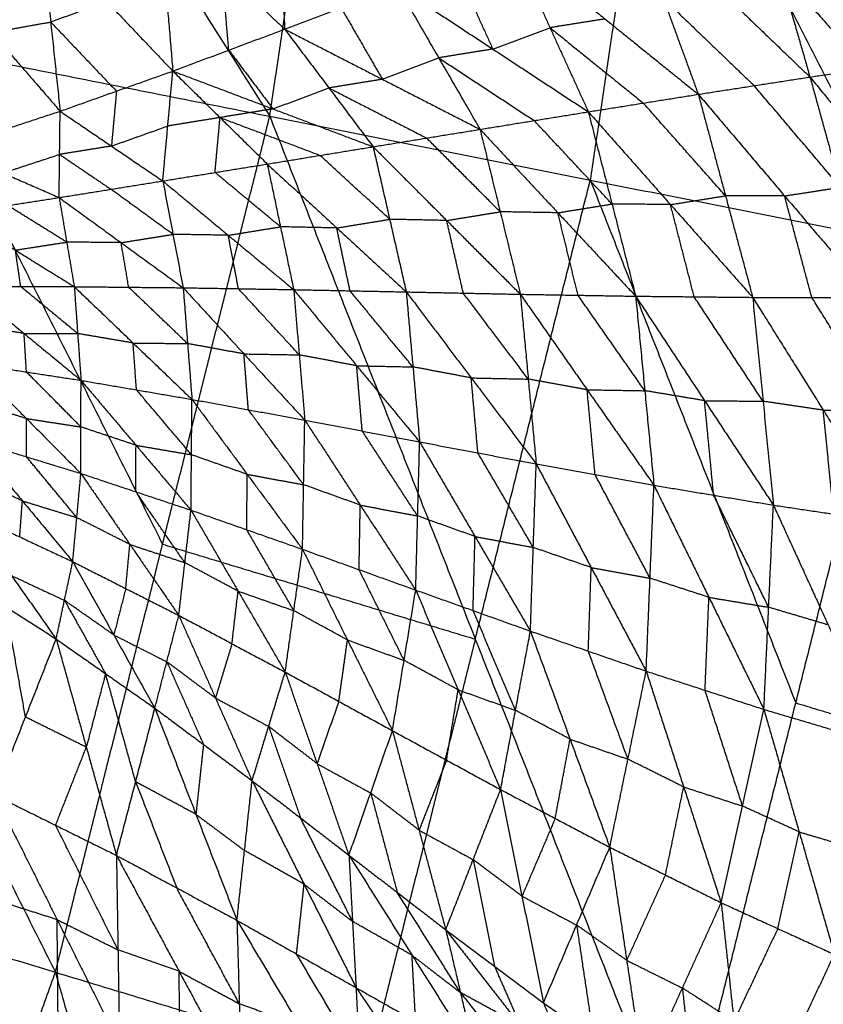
# Model space of a CAD drawing. Header units: millimetres. Extents: x -106 to 110, y -96 to 120.
# Tile 697 of 1020: x 79 to 86, y -12 to -3. Entities that reach past the tile are written whole.
import ezdxf

# ---------------------------------------------------------------- set-up
doc = ezdxf.new("R2010")
doc.units = ezdxf.units.MM
doc.header["$MEASUREMENT"] = 0
doc.layers.add('Default', color=7, linetype='Continuous', true_color=0x000000)

msp = doc.modelspace()

# ---------------------------------------------------------------- linework, layer by layer
at = {"layer": 'Default'}
for points in [[(75.8685, 4.6621, 4.6759), (78.5518, 0.4103, 5.1322), (81.235, -3.8414, 5.5886)], [(81.235, -3.8414, 5.5886), (81.818, 0.0886, 5.5886), (82.4009, 4.0187, 5.5886)], [(82.4009, 4.0187, 5.5886), (84.7047, -0.4856, 6.2709), (87.0085, -4.9899, 6.9532)], [(84.7047, -0.4856, 6.2709), (84.4132, -2.4506, 6.2709), (84.1218, -4.4157, 6.2709)], [(85.5447, -1.5642, 3.4905), (85.8227, -2.526, 2.8775), (86.1007, -3.4879, 2.2645)], [(85.5447, -1.5642, 3.4905), (86.3324, -2.4511, 2.967), (87.1201, -3.338, 2.4436)], [(81.3035, -1.7955, 1.3537), (81.3365, -2.4263, 1.9302), (81.3696, -3.0572, 2.5067)], [(84.4626, -1.9148, 3.2129), (84.7787, -2.7792, 2.6607), (85.0948, -3.6436, 2.1085)], [(84.4626, -1.9148, 3.2129), (85.2817, -2.7013, 2.7387), (86.1007, -3.4879, 2.2645)], [(80.2408, -1.9935, 1.0164), (80.3013, -2.714, 1.6598), (80.3618, -3.4345, 2.3032)], [(80.2408, -1.9935, 1.0164), (80.8052, -2.5253, 1.7615), (81.3696, -3.0572, 2.5067)], [(79.177, -2.1892, 0.7045), (79.2619, -2.9926, 1.4075), (79.3467, -3.796, 2.1105)], [(79.177, -2.1892, 0.7045), (79.7694, -2.8118, 1.5039), (80.3618, -3.4345, 2.3032)], [(83.4139, -2.2861, 2.9592), (83.7592, -3.0437, 2.4661), (84.1044, -3.8013, 1.973)], [(83.4139, -2.2861, 2.9592), (84.2544, -2.9648, 2.5338), (85.0948, -3.6436, 2.1085)], [(78.1191, -2.3786, 0.419), (78.7329, -3.0873, 1.2647), (79.3467, -3.796, 2.1105)], [(82.8991, -2.4785, 2.8418), (83.0717, -2.8573, 2.5953), (83.2443, -3.2361, 2.3488)], [(74.7971, -2.5609, 4.6759), (77.0507, -7.0552, 5.1322), (79.3042, -11.5495, 5.5886)], [(74.7971, -2.5609, 4.6759), (78.016, -3.2012, 5.1322), (81.235, -3.8414, 5.5886)], [(80.8657, -3.2458, 2.4049), (80.8355, -2.8856, 2.0832), (80.8052, -2.5253, 1.7615)], [(85.8227, -2.526, 2.8775), (86.2166, -2.9695, 2.6158), (86.6104, -3.413, 2.3541)], [(81.3696, -3.0572, 2.5067), (81.877, -2.864, 2.6156), (82.3843, -2.6708, 2.7245)], [(82.3843, -2.6708, 2.7245), (82.7567, -3.315, 2.2894), (83.1292, -3.9592, 1.8543)], [(82.3843, -2.6708, 2.7245), (83.2443, -3.2361, 2.3488), (84.1044, -3.8013, 1.973)], [(79.7694, -2.8118, 1.5039), (79.5156, -2.9022, 1.4557), (79.2619, -2.9926, 1.4075)], [(84.7787, -2.7792, 2.6607), (85.1882, -3.1724, 2.4236), (85.5978, -3.5657, 2.1865)], [(81.877, -2.864, 2.6156), (82.0632, -3.1861, 2.398), (82.2494, -3.5082, 2.1805)], [(78.7329, -3.0873, 1.2647), (78.9974, -3.04, 1.3361), (79.2619, -2.9926, 1.4075)], [(79.2619, -2.9926, 1.4075), (79.558, -3.3039, 1.8072), (79.8542, -3.6152, 2.2068)], [(84.2544, -2.9648, 2.5338), (84.0068, -3.0043, 2.5), (83.7592, -3.0437, 2.4661)], [(80.3618, -3.4345, 2.3032), (80.8657, -3.2458, 2.4049), (81.3696, -3.0572, 2.5067)], [(81.3696, -3.0572, 2.5067), (81.7678, -3.5864, 2.1279), (82.1659, -4.1157, 1.7491)], [(81.3696, -3.0572, 2.5067), (82.2494, -3.5082, 2.1805), (83.1292, -3.9592, 1.8543)], [(83.2443, -3.2361, 2.3488), (83.5018, -3.1399, 2.4074), (83.7592, -3.0437, 2.4661)], [(83.7592, -3.0437, 2.4661), (84.1794, -3.3831, 2.2534), (84.5996, -3.7224, 2.0408)], [(78.016, -3.2012, 5.1322), (79.1428, -5.4483, 5.3604), (80.2696, -7.6955, 5.5886)], [(80.8657, -3.2458, 2.4049), (81.0648, -3.5105, 2.2155), (81.2638, -3.7751, 2.0261)], [(83.2443, -3.2361, 2.3488), (83.0005, -3.2755, 2.3191), (82.7567, -3.315, 2.2894)], [(82.2494, -3.5082, 2.1805), (82.5031, -3.4116, 2.2349), (82.7567, -3.315, 2.2894)], [(82.7567, -3.315, 2.2894), (83.1868, -3.5976, 2.1015), (83.6168, -3.8802, 1.9136)], [(86.1007, -3.4879, 2.2645), (86.6104, -3.413, 2.3541), (87.1201, -3.338, 2.4436)], [(79.3467, -3.796, 2.1105), (79.8542, -3.6152, 2.2068), (80.3618, -3.4345, 2.3032)], [(80.2714, -4.4239, 1.5668), (80.3166, -3.9292, 1.935), (80.3618, -3.4345, 2.3032)], [(80.3618, -3.4345, 2.3032), (80.787, -3.8529, 1.9786), (81.2123, -4.2714, 1.654)], [(80.3618, -3.4345, 2.3032), (81.2638, -3.7751, 2.0261), (82.1659, -4.1157, 1.7491)], [(82.2494, -3.5082, 2.1805), (82.0086, -3.5473, 2.1542), (81.7678, -3.5864, 2.1279)], [(85.0948, -3.6436, 2.1085), (85.5978, -3.5657, 2.1865), (86.1007, -3.4879, 2.2645)], [(86.1007, -3.4879, 2.2645), (86.3752, -4.4809, 1.9885), (86.6497, -5.4739, 1.7125)], [(86.1007, -3.4879, 2.2645), (86.9123, -4.4778, 2.0653), (87.7239, -5.4677, 1.8661)], [(79.8542, -3.6152, 2.2068), (79.8316, -3.8626, 2.0227), (79.809, -4.1099, 1.8386)], [(81.2638, -3.7751, 2.0261), (81.5158, -3.6808, 2.077), (81.7678, -3.5864, 2.1279)], [(81.7678, -3.5864, 2.1279), (82.2076, -3.8119, 1.9648), (82.6475, -4.0374, 1.8017)], [(86.3752, -4.4809, 1.9885), (85.9865, -4.0233, 2.0875), (85.5978, -3.5657, 2.1865)], [(84.1044, -3.8013, 1.973), (84.5996, -3.7224, 2.0408), (85.0948, -3.6436, 2.1085)], [(85.3398, -4.5578, 1.8471), (84.9697, -4.1401, 1.9439), (84.5996, -3.7224, 2.0408)], [(85.0948, -3.6436, 2.1085), (85.3398, -4.5578, 1.8471), (85.5848, -5.4721, 1.5857)], [(85.0948, -3.6436, 2.1085), (85.8722, -4.5588, 1.9105), (86.6497, -5.4739, 1.7125)], [(78.3271, -4.1311, 1.9287), (78.8369, -3.9635, 2.0196), (79.3467, -3.796, 2.1105)], [(79.3377, -4.5734, 1.4847), (79.3422, -4.1847, 1.7976), (79.3467, -3.796, 2.1105)], [(79.3467, -3.796, 2.1105), (79.809, -4.1099, 1.8386), (80.2714, -4.4239, 1.5668)], [(81.2638, -3.7751, 2.0261), (81.0254, -3.814, 2.0024), (80.787, -3.8529, 1.9786)], [(83.1292, -3.9592, 1.8543), (83.6168, -3.8802, 1.9136), (84.1044, -3.8013, 1.973)], [(84.1044, -3.8013, 1.973), (84.3176, -4.6315, 1.7275), (84.5308, -5.4616, 1.482)], [(84.1044, -3.8013, 1.973), (84.8446, -4.6367, 1.7794), (85.5848, -5.4721, 1.5857)], [(79.3042, -11.5495, 5.5886), (80.2696, -7.6955, 5.5886), (81.235, -3.8414, 5.5886)], [(80.787, -3.8529, 1.9786), (80.5518, -3.8911, 1.9568), (80.3166, -3.9292, 1.935)], [(80.7418, -4.3476, 1.6104), (80.7644, -4.1003, 1.7945), (80.787, -3.8529, 1.9786)], [(80.787, -3.8529, 1.9786), (81.238, -4.0232, 1.8401), (81.6891, -4.1935, 1.7015)], [(81.235, -3.8414, 5.5886), (83.0862, -8.5499, 6.2709), (84.9374, -13.2583, 6.9532)], [(81.235, -3.8414, 5.5886), (84.1218, -4.4157, 6.2709), (87.0085, -4.9899, 6.9532)], [(84.3176, -4.6315, 1.7275), (83.9672, -4.2558, 1.8206), (83.6168, -3.8802, 1.9136)], [(79.809, -4.1099, 1.8386), (80.0628, -4.0196, 1.8868), (80.3166, -3.9292, 1.935)], [(82.1659, -4.1157, 1.7491), (82.6475, -4.0374, 1.8017), (83.1292, -3.9592, 1.8543)], [(83.1292, -3.9592, 1.8543), (83.3105, -4.7018, 1.6256), (83.4918, -5.4443, 1.397)], [(83.1292, -3.9592, 1.8543), (83.83, -4.7104, 1.6681), (84.5308, -5.4616, 1.482)], [(83.3105, -4.7018, 1.6256), (82.979, -4.3696, 1.7136), (82.6475, -4.0374, 1.8017)], [(78.3271, -4.1311, 1.9287), (78.8324, -4.3523, 1.7067), (79.3377, -4.5734, 1.4847)], [(79.809, -4.1099, 1.8386), (79.5756, -4.1473, 1.8181), (79.3422, -4.1847, 1.7976)], [(81.2123, -4.2714, 1.654), (81.6891, -4.1935, 1.7015), (82.1659, -4.1157, 1.7491)], [(82.1659, -4.1157, 1.7491), (82.315, -4.7694, 1.5379), (82.4641, -5.423, 1.3267)], [(82.1659, -4.1157, 1.7491), (82.8289, -4.78, 1.573), (83.4918, -5.4443, 1.397)], [(78.8324, -4.3523, 1.7067), (79.0873, -4.2685, 1.7522), (79.3422, -4.1847, 1.7976)], [(79.3422, -4.1847, 1.7976), (79.5733, -4.3417, 1.6617), (79.8045, -4.4987, 1.5258)], [(82.315, -4.7694, 1.5379), (82.002, -4.4814, 1.6197), (81.6891, -4.1935, 1.7015)], [(80.2714, -4.4239, 1.5668), (80.7418, -4.3476, 1.6104), (81.2123, -4.2714, 1.654)], [(81.2123, -4.2714, 1.654), (81.3314, -4.8369, 1.4608), (81.4506, -5.4024, 1.2675)], [(81.2123, -4.2714, 1.654), (81.8382, -4.8472, 1.4903), (82.4641, -5.423, 1.3267)], [(79.3377, -4.5734, 1.4847), (79.8045, -4.4987, 1.5258), (80.2714, -4.4239, 1.5668)], [(80.2714, -4.4239, 1.5668), (80.3632, -4.9048, 1.3915), (80.4549, -5.3856, 1.2162)], [(80.2714, -4.4239, 1.5668), (80.861, -4.9131, 1.4172), (81.4506, -5.4024, 1.2675)], [(81.3314, -4.8369, 1.4608), (81.0366, -4.5922, 1.5356), (80.7418, -4.3476, 1.6104)], [(83.0862, -8.5499, 6.2709), (83.604, -6.4828, 6.2709), (84.1218, -4.4157, 6.2709)], [(84.1218, -4.4157, 6.2709), (85.0473, -6.7699, 6.612), (85.9729, -9.1241, 6.9532)], [(80.3632, -4.9048, 1.3915), (80.0838, -4.7017, 1.4587), (79.8045, -4.4987, 1.5258)], [(85.8722, -4.5588, 1.9105), (86.1237, -4.5198, 1.9495), (86.3752, -4.4809, 1.9885)], [(78.4132, -4.7177, 1.4077), (78.8754, -4.6455, 1.4462), (79.3377, -4.5734, 1.4847)], [(79.3377, -4.5734, 1.4847), (79.4059, -4.9746, 1.3272), (79.4741, -5.3758, 1.1696)], [(79.3377, -4.5734, 1.4847), (79.8963, -4.9795, 1.3505), (80.4549, -5.3856, 1.2162)], [(84.8446, -4.6367, 1.7794), (85.0922, -4.5972, 1.8133), (85.3398, -4.5578, 1.8471)], [(85.8722, -4.5588, 1.9105), (85.606, -4.5583, 1.8788), (85.3398, -4.5578, 1.8471)], [(86.1172, -5.473, 1.6491), (85.9947, -5.0159, 1.7798), (85.8722, -4.5588, 1.9105)], [(79.4059, -4.9746, 1.3272), (79.1407, -4.8101, 1.3867), (78.8754, -4.6455, 1.4462)], [(83.83, -4.7104, 1.6681), (84.0738, -4.6709, 1.6978), (84.3176, -4.6315, 1.7275)], [(84.8446, -4.6367, 1.7794), (84.5811, -4.6341, 1.7535), (84.3176, -4.6315, 1.7275)], [(85.0578, -5.4668, 1.5339), (84.9512, -5.0518, 1.6566), (84.8446, -4.6367, 1.7794)], [(78.4132, -4.7177, 1.4077), (78.9436, -5.0467, 1.2886), (79.4741, -5.3758, 1.1696)], [(81.8382, -4.8472, 1.4903), (82.0766, -4.8083, 1.5141), (82.315, -4.7694, 1.5379)], [(82.8289, -4.78, 1.573), (82.5719, -4.7747, 1.5554), (82.315, -4.7694, 1.5379)], [(82.8289, -4.78, 1.573), (83.0697, -4.7409, 1.5993), (83.3105, -4.7018, 1.6256)], [(82.978, -5.4337, 1.3618), (82.9034, -5.1068, 1.4674), (82.8289, -4.78, 1.573)], [(83.83, -4.7104, 1.6681), (83.5703, -4.7061, 1.6469), (83.3105, -4.7018, 1.6256)], [(84.0113, -5.453, 1.4395), (83.9207, -5.0817, 1.5538), (83.83, -4.7104, 1.6681)], [(80.861, -4.9131, 1.4172), (81.0962, -4.875, 1.439), (81.3314, -4.8369, 1.4608)], [(81.8382, -4.8472, 1.4903), (81.5848, -4.842, 1.4755), (81.3314, -4.8369, 1.4608)], [(81.9574, -5.4127, 1.2971), (81.8978, -5.13, 1.3937), (81.8382, -4.8472, 1.4903)], [(79.8963, -4.9795, 1.3505), (80.1297, -4.9422, 1.371), (80.3632, -4.9048, 1.3915)], [(80.861, -4.9131, 1.4172), (80.6121, -4.909, 1.4043), (80.3632, -4.9048, 1.3915)], [(80.9528, -5.394, 1.2419), (80.9069, -5.1536, 1.3295), (80.861, -4.9131, 1.4172)], [(78.9436, -5.0467, 1.2886), (79.1748, -5.0107, 1.3079), (79.4059, -4.9746, 1.3272)], [(78.9919, -5.3749, 1.1486), (78.9678, -5.2108, 1.2186), (78.9436, -5.0467, 1.2886)], [(79.8963, -4.9795, 1.3505), (79.6511, -4.9771, 1.3388), (79.4059, -4.9746, 1.3272)], [(79.9645, -5.3807, 1.1929), (79.9304, -5.1801, 1.2717), (79.8963, -4.9795, 1.3505)], [(84.9374, -13.2583, 6.9532), (85.9729, -9.1241, 6.9532), (87.0085, -4.9899, 6.9532)], [(78.5097, -5.374, 1.1275), (78.9919, -5.3749, 1.1486), (79.4741, -5.3758, 1.1696)], [(78.5097, -5.374, 1.1275), (79.0223, -5.7969, 1.1266), (79.5349, -6.2198, 1.1257)], [(79.5045, -5.7978, 1.1477), (79.2482, -5.5863, 1.1481), (78.9919, -5.3749, 1.1486)], [(79.4741, -5.3758, 1.1696), (79.5045, -5.7978, 1.1477), (79.5349, -6.2198, 1.1257)], [(79.4741, -5.3758, 1.1696), (79.9645, -5.3807, 1.1929), (80.4549, -5.3856, 1.2162)], [(79.4741, -5.3758, 1.1696), (80.0042, -5.8834, 1.1711), (80.5342, -6.3909, 1.1725)], [(80.4946, -5.8883, 1.1944), (80.2296, -5.6345, 1.1936), (79.9645, -5.3807, 1.1929)], [(80.4549, -5.3856, 1.2162), (80.4946, -5.8883, 1.1944), (80.5342, -6.3909, 1.1725)], [(80.4549, -5.3856, 1.2162), (80.9528, -5.394, 1.2419), (81.4506, -5.4024, 1.2675)], [(80.4549, -5.3856, 1.2162), (81.0026, -5.9815, 1.2206), (81.5502, -6.5774, 1.2249)], [(81.5004, -5.9899, 1.2462), (81.2266, -5.692, 1.244), (80.9528, -5.394, 1.2419)], [(81.4506, -5.4024, 1.2675), (81.5004, -5.9899, 1.2462), (81.5502, -6.5774, 1.2249)], [(81.4506, -5.4024, 1.2675), (81.9574, -5.4127, 1.2971), (82.4641, -5.423, 1.3267)], [(81.4506, -5.4024, 1.2675), (82.0177, -6.0881, 1.2768), (82.5848, -6.7738, 1.2861)], [(82.5245, -6.0984, 1.3064), (82.2409, -5.7556, 1.3017), (81.9574, -5.4127, 1.2971)], [(82.4641, -5.423, 1.3267), (82.5245, -6.0984, 1.3064), (82.5848, -6.7738, 1.2861)], [(82.4641, -5.423, 1.3267), (82.978, -5.4337, 1.3618), (83.4918, -5.4443, 1.397)], [(82.4641, -5.423, 1.3267), (83.0495, -6.1975, 1.343), (83.6348, -6.972, 1.3594)], [(83.5633, -6.2082, 1.3782), (83.2706, -5.8209, 1.37), (82.978, -5.4337, 1.3618)], [(83.4918, -5.4443, 1.397), (83.5633, -6.2082, 1.3782), (83.6348, -6.972, 1.3594)], [(83.4918, -5.4443, 1.397), (84.0113, -5.453, 1.4395), (84.5308, -5.4616, 1.482)], [(83.4918, -5.4443, 1.397), (84.0935, -6.3041, 1.4227), (84.6952, -7.1639, 1.4484)], [(84.613, -6.3127, 1.4652), (84.3122, -5.8829, 1.4523), (84.0113, -5.453, 1.4395)], [(84.5308, -5.4616, 1.482), (84.613, -6.3127, 1.4652), (84.6952, -7.1639, 1.4484)], [(84.5308, -5.4616, 1.482), (85.0578, -5.4668, 1.5339), (85.5848, -5.4721, 1.5857)], [(84.5308, -5.4616, 1.482), (85.1511, -6.4025, 1.5197), (85.7714, -7.3433, 1.5574)], [(85.6781, -6.4077, 1.5716), (85.3679, -5.9373, 1.5527), (85.0578, -5.4668, 1.5339)], [(85.5848, -5.4721, 1.5857), (85.6781, -6.4077, 1.5716), (85.7714, -7.3433, 1.5574)], [(85.5848, -5.4721, 1.5857), (86.1172, -5.473, 1.6491), (86.6497, -5.4739, 1.7125)], [(85.5848, -5.4721, 1.5857), (86.2209, -6.4884, 1.6381), (86.8571, -7.5047, 1.6904)], [(86.7534, -6.4893, 1.7015), (86.4353, -5.9812, 1.6753), (86.1172, -5.473, 1.6491)], [(79.0223, -5.7969, 1.1266), (78.7767, -5.759, 1.1163), (78.5311, -5.7211, 1.1059)], [(79.0437, -6.1441, 1.105), (79.033, -5.9705, 1.1158), (79.0223, -5.7969, 1.1266)], [(79.0223, -5.7969, 1.1266), (79.2634, -5.7973, 1.1372), (79.5045, -5.7978, 1.1477)], [(80.0042, -5.8834, 1.1711), (79.7543, -5.8406, 1.1594), (79.5045, -5.7978, 1.1477)], [(80.0345, -6.3053, 1.1491), (80.0194, -6.0943, 1.1601), (80.0042, -5.8834, 1.1711)], [(80.0042, -5.8834, 1.1711), (80.2494, -5.8858, 1.1827), (80.4946, -5.8883, 1.1944)], [(81.0026, -5.9815, 1.2206), (80.7486, -5.9349, 1.2075), (80.4946, -5.8883, 1.1944)], [(81.0422, -6.4842, 1.1987), (81.0224, -6.2329, 1.2096), (81.0026, -5.9815, 1.2206)], [(81.0026, -5.9815, 1.2206), (81.2515, -5.9857, 1.2334), (81.5004, -5.9899, 1.2462)], [(82.0177, -6.0881, 1.2768), (81.7591, -6.039, 1.2615), (81.5004, -5.9899, 1.2462)], [(78.5526, -6.0683, 1.0843), (79.0433, -6.5633, 1.1847), (79.5339, -7.0584, 1.2851)], [(78.5526, -6.0683, 1.0843), (79.0437, -6.1441, 1.105), (79.5349, -6.2198, 1.1257)], [(82.0675, -6.6756, 1.2555), (82.0426, -6.3819, 1.2661), (82.0177, -6.0881, 1.2768)], [(82.0177, -6.0881, 1.2768), (82.2711, -6.0933, 1.2916), (82.5245, -6.0984, 1.3064)], [(83.0495, -6.1975, 1.343), (82.787, -6.148, 1.3247), (82.5245, -6.0984, 1.3064)], [(79.5344, -6.6391, 1.2054), (79.2891, -6.3916, 1.1552), (79.0437, -6.1441, 1.105)], [(83.1098, -6.8729, 1.3227), (83.0796, -6.5352, 1.3329), (83.0495, -6.1975, 1.343)], [(83.0495, -6.1975, 1.343), (83.3064, -6.2028, 1.3606), (83.5633, -6.2082, 1.3782)], [(79.5339, -7.0584, 1.2851), (79.5344, -6.6391, 1.2054), (79.5349, -6.2198, 1.1257)], [(79.5349, -6.2198, 1.1257), (80.0302, -6.8042, 1.2422), (80.5256, -7.3885, 1.3587)], [(79.5349, -6.2198, 1.1257), (80.0345, -6.3053, 1.1491), (80.5342, -6.3909, 1.1725)], [(84.0935, -6.3041, 1.4227), (83.8284, -6.2561, 1.4004), (83.5633, -6.2082, 1.3782)], [(80.5299, -6.8897, 1.2656), (80.2822, -6.5975, 1.2074), (80.0345, -6.3053, 1.1491)], [(84.165, -7.0679, 1.4039), (84.1293, -6.686, 1.4133), (84.0935, -6.3041, 1.4227)], [(84.0935, -6.3041, 1.4227), (84.3533, -6.3084, 1.4439), (84.613, -6.3127, 1.4652)], [(85.1511, -6.4025, 1.5197), (84.8821, -6.3576, 1.4924), (84.613, -6.3127, 1.4652)], [(79.0433, -6.5633, 1.1847), (78.7982, -6.4881, 1.168), (78.5532, -6.4128, 1.1513)], [(80.5256, -7.3885, 1.3587), (80.5299, -6.8897, 1.2656), (80.5342, -6.3909, 1.1725)], [(80.5342, -6.3909, 1.1725), (81.0321, -7.066, 1.3061), (81.5299, -7.7411, 1.4397)], [(80.5342, -6.3909, 1.1725), (81.0422, -6.4842, 1.1987), (81.5502, -6.5774, 1.2249)], [(85.2333, -7.2536, 1.5029), (85.1922, -6.828, 1.5113), (85.1511, -6.4025, 1.5197)], [(85.1511, -6.4025, 1.5197), (85.4146, -6.4051, 1.5456), (85.6781, -6.4077, 1.5716)], [(86.2209, -6.4884, 1.6381), (85.9495, -6.448, 1.6048), (85.6781, -6.4077, 1.5716)], [(81.5401, -7.1593, 1.3323), (81.2911, -6.8217, 1.2655), (81.0422, -6.4842, 1.1987)], [(86.3143, -7.424, 1.6239), (86.2676, -6.9562, 1.631), (86.2209, -6.4884, 1.6381)], [(86.2209, -6.4884, 1.6381), (86.4872, -6.4888, 1.6698), (86.7534, -6.4893, 1.7015)], [(79.0438, -6.9079, 1.2517), (79.0436, -6.7356, 1.2182), (79.0433, -6.5633, 1.1847)], [(79.0433, -6.5633, 1.1847), (79.2888, -6.6012, 1.195), (79.5344, -6.6391, 1.2054)], [(80.0302, -6.8042, 1.2422), (79.7823, -6.7216, 1.2238), (79.5344, -6.6391, 1.2054)], [(81.5299, -7.7411, 1.4397), (81.5401, -7.1593, 1.3323), (81.5502, -6.5774, 1.2249)], [(81.5502, -6.5774, 1.2249), (82.0499, -7.3428, 1.3779), (82.5496, -8.1081, 1.5309)], [(81.5502, -6.5774, 1.2249), (82.0675, -6.6756, 1.2555), (82.5848, -6.7738, 1.2861)], [(82.5672, -7.4409, 1.4085), (82.3174, -7.0583, 1.332), (82.0675, -6.6756, 1.2555)], [(78.5538, -6.7574, 1.2184), (79.0071, -7.305, 1.4514), (79.4604, -7.8525, 1.6845)], [(78.5538, -6.7574, 1.2184), (79.0438, -6.9079, 1.2517), (79.5339, -7.0584, 1.2851)], [(80.0297, -7.2234, 1.3219), (80.03, -7.0138, 1.282), (80.0302, -6.8042, 1.2422)], [(80.0302, -6.8042, 1.2422), (80.2801, -6.8469, 1.2539), (80.5299, -6.8897, 1.2656)], [(82.5496, -8.1081, 1.5309), (82.5672, -7.4409, 1.4085), (82.5848, -6.7738, 1.2861)], [(82.5848, -6.7738, 1.2861), (83.0837, -7.6256, 1.4606), (83.5826, -8.4775, 1.6351)], [(82.5848, -6.7738, 1.2861), (83.1098, -6.8729, 1.3227), (83.6348, -6.972, 1.3594)], [(79.4972, -7.4555, 1.4848), (79.2705, -7.1817, 1.3682), (79.0438, -6.9079, 1.2517)], [(81.0321, -7.066, 1.3061), (80.781, -6.9779, 1.2859), (80.5299, -6.8897, 1.2656)], [(83.6087, -7.7247, 1.4973), (83.3593, -7.2988, 1.41), (83.1098, -6.8729, 1.3227)], [(83.5826, -8.4775, 1.6351), (83.6087, -7.7247, 1.4973), (83.6348, -6.972, 1.3594)], [(83.6348, -6.972, 1.3594), (84.1301, -7.9052, 1.5574), (84.6254, -8.8384, 1.7555)], [(83.6348, -6.972, 1.3594), (84.165, -7.0679, 1.4039), (84.6952, -7.1639, 1.4484)], [(79.0071, -7.305, 1.4514), (78.7682, -7.1933, 1.4207), (78.5292, -7.0816, 1.39)], [(79.4604, -7.8525, 1.6845), (79.4972, -7.4555, 1.4848), (79.5339, -7.0584, 1.2851)], [(79.5339, -7.0584, 1.2851), (79.9748, -7.6971, 1.5509), (80.4157, -8.3358, 1.8167)], [(79.5339, -7.0584, 1.2851), (80.0297, -7.2234, 1.3219), (80.5256, -7.3885, 1.3587)], [(81.0277, -7.5648, 1.3992), (81.0299, -7.3154, 1.3527), (81.0321, -7.066, 1.3061)], [(81.0321, -7.066, 1.3061), (81.2861, -7.1126, 1.3192), (81.5401, -7.1593, 1.3323)], [(84.6603, -8.0011, 1.6019), (84.4127, -7.5345, 1.5029), (84.165, -7.0679, 1.4039)], [(82.0499, -7.3428, 1.3779), (81.795, -7.251, 1.3551), (81.5401, -7.1593, 1.3323)], [(84.6254, -8.8384, 1.7555), (84.6603, -8.0011, 1.6019), (84.6952, -7.1639, 1.4484)], [(84.6952, -7.1639, 1.4484), (85.1905, -8.1733, 1.6724), (85.6857, -9.1826, 1.8964)], [(84.6952, -7.1639, 1.4484), (85.2333, -7.2536, 1.5029), (85.7714, -7.3433, 1.5574)], [(80.4706, -7.8622, 1.5877), (80.2502, -7.5428, 1.4548), (80.0297, -7.2234, 1.3219)], [(85.7286, -8.263, 1.7269), (85.481, -7.7583, 1.6149), (85.2333, -7.2536, 1.5029)], [(78.9825, -7.6292, 1.6231), (78.9948, -7.4671, 1.5373), (79.0071, -7.305, 1.4514)], [(79.0071, -7.305, 1.4514), (79.2521, -7.3802, 1.4681), (79.4972, -7.4555, 1.4848)], [(82.0397, -7.9246, 1.4853), (82.0448, -7.6337, 1.4316), (82.0499, -7.3428, 1.3779)], [(82.0499, -7.3428, 1.3779), (82.3086, -7.3918, 1.3932), (82.5672, -7.4409, 1.4085)], [(85.6857, -9.1826, 1.8964), (85.7286, -8.263, 1.7269), (85.7714, -7.3433, 1.5574)], [(85.7714, -7.3433, 1.5574), (86.2646, -8.4219, 1.8092), (86.7577, -9.5005, 2.0609)], [(85.7714, -7.3433, 1.5574), (86.3143, -7.424, 1.6239), (86.8571, -7.5047, 1.6904)], [(78.5046, -7.4058, 1.5617), (78.908, -7.9774, 1.9454), (79.3114, -8.549, 2.3292)], [(78.5046, -7.4058, 1.5617), (78.9825, -7.6292, 1.6231), (79.4604, -7.8525, 1.6845)], [(80.4157, -8.3358, 1.8167), (80.4706, -7.8622, 1.5877), (80.5256, -7.3885, 1.3587)], [(80.5256, -7.3885, 1.3587), (80.9498, -8.1175, 1.6589), (81.374, -8.8465, 1.9591)], [(80.5256, -7.3885, 1.3587), (81.0277, -7.5648, 1.3992), (81.5299, -7.7411, 1.4397)], [(83.0837, -7.6256, 1.4606), (82.8255, -7.5333, 1.4345), (82.5672, -7.4409, 1.4085)], [(79.9748, -7.6971, 1.5509), (79.736, -7.5763, 1.5178), (79.4972, -7.4555, 1.4848)], [(81.4519, -8.2938, 1.6994), (81.2398, -7.9293, 1.5493), (81.0277, -7.5648, 1.3992)], [(79.9381, -8.0942, 1.7506), (79.9564, -7.8957, 1.6507), (79.9748, -7.6971, 1.5509)], [(79.9748, -7.6971, 1.5509), (80.2227, -7.7796, 1.5693), (80.4706, -7.8622, 1.5877)], [(80.2696, -7.6955, 5.5886), (81.6779, -8.1227, 5.9297), (83.0862, -8.5499, 6.2709)], [(83.0661, -8.2928, 1.583), (83.0749, -7.9592, 1.5218), (83.0837, -7.6256, 1.4606)], [(83.0837, -7.6256, 1.4606), (83.3462, -7.6752, 1.4789), (83.6087, -7.7247, 1.4973)], [(81.374, -8.8465, 1.9591), (81.4519, -8.2938, 1.6994), (81.5299, -7.7411, 1.4397)], [(81.5299, -7.7411, 1.4397), (81.935, -8.5578, 1.7767), (82.3401, -9.3745, 2.1137)], [(81.5299, -7.7411, 1.4397), (82.0397, -7.9246, 1.4853), (82.5496, -8.1081, 1.5309)], [(84.1301, -7.9052, 1.5574), (83.8694, -7.815, 1.5274), (83.6087, -7.7247, 1.4973)], [(79.3114, -8.549, 2.3292), (79.3859, -8.2008, 2.0068), (79.4604, -7.8525, 1.6845)], [(79.4604, -7.8525, 1.6845), (79.8302, -8.5123, 2.1209), (80.1999, -9.172, 2.5574)], [(79.4604, -7.8525, 1.6845), (79.9381, -8.0942, 1.7506), (80.4157, -8.3358, 1.8167)], [(80.9498, -8.1175, 1.6589), (80.7102, -7.9899, 1.6233), (80.4706, -7.8622, 1.5877)], [(78.4037, -7.9672, 2.1143), (78.8576, -8.2581, 2.2217), (79.3114, -8.549, 2.3292)], [(78.908, -7.9774, 1.9454), (79.147, -8.0891, 1.9761), (79.3859, -8.2008, 2.0068)], [(82.4448, -8.7413, 1.8223), (82.2423, -8.3329, 1.6538), (82.0397, -7.9246, 1.4853)], [(84.104, -8.6579, 1.6953), (84.1171, -8.2816, 1.6264), (84.1301, -7.9052, 1.5574)], [(84.1301, -7.9052, 1.5574), (84.3952, -7.9532, 1.5797), (84.6603, -8.0011, 1.6019)], [(85.1905, -8.1733, 1.6724), (84.9254, -8.0872, 1.6372), (84.6603, -8.0011, 1.6019)], [(79.9381, -8.0942, 1.7506), (79.8841, -8.3032, 1.9358), (79.8302, -8.5123, 2.1209)], [(80.8948, -8.5912, 1.8879), (80.9223, -8.3543, 1.7734), (80.9498, -8.1175, 1.6589)], [(80.9498, -8.1175, 1.6589), (81.2009, -8.2057, 1.6791), (81.4519, -8.2938, 1.6994)], [(82.3401, -9.3745, 2.1137), (82.4448, -8.7413, 1.8223), (82.5496, -8.1081, 1.5309)], [(82.5496, -8.1081, 1.5309), (82.9319, -9.0063, 1.9065), (83.3143, -9.9046, 2.2821)], [(82.5496, -8.1081, 1.5309), (83.0661, -8.2928, 1.583), (83.5826, -8.4775, 1.6351)], [(79.3859, -8.2008, 2.0068), (79.5708, -8.5307, 2.2251), (79.7557, -8.8605, 2.4433)], [(79.8302, -8.5123, 2.1209), (79.6081, -8.3565, 2.0639), (79.3859, -8.2008, 2.0068)], [(85.1556, -9.0105, 1.8259), (85.173, -8.5919, 1.7492), (85.1905, -8.1733, 1.6724)], [(85.1905, -8.1733, 1.6724), (85.4595, -8.2181, 1.6996), (85.7286, -8.263, 1.7269)], [(79.0348, -9.2521, 1.6347), (78.9462, -8.7551, 1.9282), (78.8576, -8.2581, 2.2217)], [(81.935, -8.5578, 1.7767), (81.6935, -8.4258, 1.738), (81.4519, -8.2938, 1.6994)], [(83.4485, -9.191, 1.9586), (83.2573, -8.7419, 1.7708), (83.0661, -8.2928, 1.583)], [(86.2646, -8.4219, 1.8092), (85.9966, -8.3424, 1.768), (85.7286, -8.263, 1.7269)], [(80.1999, -9.172, 2.5574), (80.3078, -8.7539, 2.1871), (80.4157, -8.3358, 1.8167)], [(80.4157, -8.3358, 1.8167), (80.7459, -9.0803, 2.3082), (81.076, -9.8248, 2.7997)], [(80.4157, -8.3358, 1.8167), (80.8948, -8.5912, 1.8879), (81.374, -8.8465, 1.9591)], [(83.3143, -9.9046, 2.2821), (83.4485, -9.191, 1.9586), (83.5826, -8.4775, 1.6351)], [(83.5826, -8.4775, 1.6351), (83.9401, -9.4507, 2.0509), (84.2975, -10.424, 2.4667)], [(83.5826, -8.4775, 1.6351), (84.104, -8.6579, 1.6953), (84.6254, -8.8384, 1.7555)], [(78.7582, -9.9551, 0.9401), (79.0348, -9.2521, 1.6347), (79.3114, -8.549, 2.3292)], [(79.3114, -8.549, 2.3292), (79.5827, -9.5233, 1.8235), (79.854, -10.4975, 1.3178)], [(79.3114, -8.549, 2.3292), (79.7557, -8.8605, 2.4433), (80.1999, -9.172, 2.5574)], [(79.8302, -8.5123, 2.1209), (80.069, -8.6331, 2.154), (80.3078, -8.7539, 2.1871)], [(80.8948, -8.5912, 1.8879), (80.8204, -8.8358, 2.098), (80.7459, -9.0803, 2.3082)], [(81.857, -9.1105, 2.0364), (81.896, -8.8341, 1.9065), (81.935, -8.5578, 1.7767)], [(81.935, -8.5578, 1.7767), (82.1899, -8.6495, 1.7995), (82.4448, -8.7413, 1.8223)], [(83.0862, -8.5499, 6.2709), (82.6035, -10.4769, 6.2709), (82.1208, -12.4039, 6.2709)], [(84.4615, -9.6312, 2.1111), (84.2827, -9.1446, 1.9032), (84.104, -8.6579, 1.6953)], [(80.3078, -8.7539, 2.1871), (80.4729, -9.1262, 2.4328), (80.638, -9.4984, 2.6785)], [(80.7459, -9.0803, 2.3082), (80.5268, -8.9171, 2.2476), (80.3078, -8.7539, 2.1871)], [(82.9319, -9.0063, 1.9065), (82.6884, -8.8738, 1.8644), (82.4448, -8.7413, 1.8223)], [(79.7557, -8.8605, 2.4433), (79.6692, -9.1919, 2.1334), (79.5827, -9.5233, 1.8235)], [(80.027, -9.8348, 1.9376), (79.8913, -9.3476, 2.1904), (79.7557, -8.8605, 2.4433)], [(81.076, -9.8248, 2.7997), (81.225, -9.3357, 2.3794), (81.374, -8.8465, 1.9591)], [(81.374, -8.8465, 1.9591), (81.6611, -9.6711, 2.5081), (81.9481, -10.4957, 3.0572)], [(81.374, -8.8465, 1.9591), (81.857, -9.1105, 2.0364), (82.3401, -9.3745, 2.1137)], [(84.2975, -10.424, 2.4667), (84.4615, -9.6312, 2.1111), (84.6254, -8.8384, 1.7555)], [(84.6254, -8.8384, 1.7555), (84.9631, -9.881, 2.2135), (85.3008, -10.9236, 2.6716)], [(84.6254, -8.8384, 1.7555), (85.1556, -9.0105, 1.8259), (85.6857, -9.1826, 1.8964)], [(82.8272, -9.6395, 2.1979), (82.8796, -9.3229, 2.0522), (82.9319, -9.0063, 1.9065)], [(82.9319, -9.0063, 1.9065), (83.1902, -9.0987, 1.9326), (83.4485, -9.191, 1.9586)], [(85.4933, -10.0531, 2.284), (85.3244, -9.5318, 2.0549), (85.1556, -9.0105, 1.8259)], [(80.7459, -9.0803, 2.3082), (80.9854, -9.208, 2.3438), (81.225, -9.3357, 2.3794)], [(81.857, -9.1105, 2.0364), (81.7591, -9.3908, 2.2722), (81.6611, -9.6711, 2.5081)], [(85.9729, -9.1241, 6.9532), (86.7397, -9.3567, 7.201), (87.5065, -9.5893, 7.4488)], [(79.854, -10.4975, 1.3178), (80.027, -9.8348, 1.9376), (80.1999, -9.172, 2.5574)], [(80.1999, -9.172, 2.5574), (80.5697, -10.1271, 2.1424), (80.9396, -11.0822, 1.7274)], [(80.1999, -9.172, 2.5574), (80.638, -9.4984, 2.6785), (81.076, -9.8248, 2.7997)], [(83.9401, -9.4507, 2.0509), (83.6943, -9.3209, 2.0048), (83.4485, -9.191, 1.9586)], [(85.3008, -10.9236, 2.6716), (85.4933, -10.0531, 2.284), (85.6857, -9.1826, 1.8964)], [(85.6857, -9.1826, 1.8964), (86.0034, -10.286, 2.3974), (86.321, -11.3893, 2.8983)], [(85.6857, -9.1826, 1.8964), (86.2217, -9.3416, 1.9787), (86.7577, -9.5005, 2.0609)], [(79.5827, -9.5233, 1.8235), (79.3088, -9.3877, 1.7291), (79.0348, -9.2521, 1.6347)], [(81.225, -9.3357, 2.3794), (81.3685, -9.7479, 2.6539), (81.5121, -10.1602, 2.9284)], [(81.6611, -9.6711, 2.5081), (81.443, -9.5034, 2.4438), (81.225, -9.3357, 2.3794)], [(81.9481, -10.4957, 3.0572), (82.1441, -9.9351, 2.5854), (82.3401, -9.3745, 2.1137)], [(82.3401, -9.3745, 2.1137), (82.5799, -10.2707, 2.7215), (82.8198, -11.167, 3.3294)], [(82.3401, -9.3745, 2.1137), (82.8272, -9.6395, 2.1979), (83.3143, -9.9046, 2.2821)], [(83.8059, -10.1643, 2.3744), (83.873, -9.8075, 2.2126), (83.9401, -9.4507, 2.0509)], [(83.9401, -9.4507, 2.0509), (84.2008, -9.541, 2.081), (84.4615, -9.6312, 2.1111)], [(79.3061, -10.2263, 1.129), (79.4444, -9.8748, 1.4762), (79.5827, -9.5233, 1.8235)], [(80.638, -9.4984, 2.6785), (80.6039, -9.8128, 2.4105), (80.5697, -10.1271, 2.1424)], [(73.0229, -9.6441, 4.6759), (76.1635, -10.5968, 5.1322), (79.3042, -11.5495, 5.5886)], [(82.8272, -9.6395, 2.1979), (82.7036, -9.9551, 2.4597), (82.5799, -10.2707, 2.7215)], [(84.9631, -9.881, 2.2135), (84.7123, -9.7561, 2.1623), (84.4615, -9.6312, 2.1111)], [(81.6611, -9.6711, 2.5081), (81.9026, -9.8031, 2.5468), (82.1441, -9.9351, 2.5854)], [(80.027, -9.8348, 1.9376), (80.2119, -10.3123, 1.7301), (80.3968, -10.7899, 1.5226)], [(80.5697, -10.1271, 2.1424), (80.2984, -9.9809, 2.04), (80.027, -9.8348, 1.9376)], [(80.9396, -11.0822, 1.7274), (81.0078, -10.4535, 2.2636), (81.076, -9.8248, 2.7997)], [(81.076, -9.8248, 2.7997), (81.5121, -10.1602, 2.9284), (81.9481, -10.4957, 3.0572)], [(81.076, -9.8248, 2.7997), (81.5444, -10.7568, 2.4829), (82.0128, -11.6887, 2.1662)], [(82.8198, -11.167, 3.3294), (83.0671, -10.5358, 2.8058), (83.3143, -9.9046, 2.2821)], [(83.3143, -9.9046, 2.2821), (83.5069, -10.8647, 2.9498), (83.6995, -11.8249, 3.6176)], [(83.3143, -9.9046, 2.2821), (83.8059, -10.1643, 2.3744), (84.2975, -10.424, 2.4667)], [(84.7992, -10.6738, 2.5691), (84.8811, -10.2774, 2.3913), (84.9631, -9.881, 2.2135)], [(84.9631, -9.881, 2.2135), (85.2282, -9.967, 2.2487), (85.4933, -10.0531, 2.284)], [(78.7582, -9.9551, 0.9401), (79.3061, -10.2263, 1.129), (79.854, -10.4975, 1.3178)], [(78.7582, -9.9551, 0.9401), (79.3198, -11.0765, 0.8387), (79.8814, -12.1979, 0.7373)], [(82.1441, -9.9351, 2.5854), (82.264, -10.3832, 2.8894), (82.384, -10.8313, 3.1933)], [(82.5799, -10.2707, 2.7215), (82.362, -10.1029, 2.6535), (82.1441, -9.9351, 2.5854)], [(86.0034, -10.286, 2.3974), (85.7483, -10.1695, 2.3407), (85.4933, -10.0531, 2.284)], [(80.5697, -10.1271, 2.1424), (80.7888, -10.2903, 2.203), (81.0078, -10.4535, 2.2636)], [(81.9805, -11.0922, 2.6117), (81.7463, -10.6262, 2.77), (81.5121, -10.1602, 2.9284)], [(83.8059, -10.1643, 2.3744), (83.6564, -10.5145, 2.6621), (83.5069, -10.8647, 2.9498)], [(79.8677, -11.3477, 1.0276), (79.5869, -10.787, 1.0783), (79.3061, -10.2263, 1.129)], [(82.5799, -10.2707, 2.7215), (82.8235, -10.4032, 2.7637), (83.0671, -10.5358, 2.8058)], [(85.8109, -11.1564, 2.7849), (85.9071, -10.7212, 2.5912), (86.0034, -10.286, 2.3974)], [(86.0034, -10.286, 2.3974), (86.2714, -10.3655, 2.4385), (86.5394, -10.4449, 2.4796)], [(81.5444, -10.7568, 2.4829), (81.2761, -10.6051, 2.3732), (81.0078, -10.4535, 2.2636)], [(83.6995, -11.8249, 3.6176), (83.9985, -11.1244, 3.0421), (84.2975, -10.424, 2.4667)], [(84.2975, -10.424, 2.4667), (84.4501, -11.4422, 3.1959), (84.6026, -12.4604, 3.9252)], [(84.2975, -10.424, 2.4667), (84.7992, -10.6738, 2.5691), (85.3008, -10.9236, 2.6716)], [(79.854, -10.4975, 1.3178), (79.8677, -11.3477, 1.0276), (79.8814, -12.1979, 0.7373)], [(79.854, -10.4975, 1.3178), (80.3968, -10.7899, 1.5226), (80.9396, -11.0822, 1.7274)], [(79.854, -10.4975, 1.3178), (80.4176, -11.5406, 1.2641), (80.9812, -12.5836, 1.2103)], [(81.9481, -10.4957, 3.0572), (81.9805, -11.0922, 2.6117), (82.0128, -11.6887, 2.1662)], [(81.9481, -10.4957, 3.0572), (82.384, -10.8313, 3.1933), (82.8198, -11.167, 3.3294)], [(81.9481, -10.4957, 3.0572), (82.5166, -11.3967, 2.8451), (83.0851, -12.2977, 2.633)], [(83.0671, -10.5358, 2.8058), (83.1633, -11.0158, 3.1396), (83.2596, -11.4959, 3.4735)], [(83.5069, -10.8647, 2.9498), (83.287, -10.7002, 2.8778), (83.0671, -10.5358, 2.8058)], [(84.7992, -10.6738, 2.5691), (84.6246, -11.058, 2.8825), (84.4501, -11.4422, 3.1959)], [(80.9604, -11.8329, 1.4689), (80.6786, -11.3114, 1.4958), (80.3968, -10.7899, 1.5226)], [(81.4762, -11.3855, 1.9468), (81.5103, -11.0711, 2.2149), (81.5444, -10.7568, 2.4829)], [(81.5444, -10.7568, 2.4829), (81.7624, -10.9245, 2.5473), (81.9805, -11.0922, 2.6117)], [(79.3198, -11.0765, 0.8387), (79.0435, -10.988, 0.7299), (78.7672, -10.8995, 0.6211)], [(82.9525, -11.7323, 2.9812), (82.6682, -11.2818, 3.0873), (82.384, -10.8313, 3.1933)], [(83.5069, -10.8647, 2.9498), (83.7527, -10.9946, 2.996), (83.9985, -11.1244, 3.0421)], [(84.6026, -12.4604, 3.9252), (84.9517, -11.692, 3.2984), (85.3008, -10.9236, 2.6716)], [(85.3008, -10.9236, 2.6716), (85.4158, -11.9895, 3.4616), (85.5307, -13.0555, 4.2516)], [(85.3008, -10.9236, 2.6716), (85.8109, -11.1564, 2.7849), (86.321, -11.3893, 2.8983)], [(79.3288, -12.0209, 0.5197), (79.3243, -11.5487, 0.6792), (79.3198, -11.0765, 0.8387)], [(79.3198, -11.0765, 0.8387), (79.5938, -11.2121, 0.9331), (79.8677, -11.3477, 1.0276)], [(80.9396, -11.0822, 1.7274), (80.9604, -11.8329, 1.4689), (80.9812, -12.5836, 1.2103)], [(80.9396, -11.0822, 1.7274), (81.4762, -11.3855, 1.9468), (82.0128, -11.6887, 2.1662)], [(80.9396, -11.0822, 1.7274), (81.5051, -12.0342, 1.7224), (82.0706, -12.9862, 1.7174)], [(82.5166, -11.3967, 2.8451), (82.2485, -11.2444, 2.7284), (81.9805, -11.0922, 2.6117)], [(82.8198, -11.167, 3.3294), (82.9525, -11.7323, 2.9812), (83.0851, -12.2977, 2.633)], [(82.8198, -11.167, 3.3294), (83.2596, -11.4959, 3.4735), (83.6995, -11.8249, 3.6176)], [(82.8198, -11.167, 3.3294), (83.4913, -12.0279, 3.2255), (84.1628, -12.8888, 3.1215)], [(83.9985, -11.1244, 3.0421), (84.0748, -11.6335, 3.4067), (84.1511, -12.1427, 3.7714)], [(84.4501, -11.4422, 3.1959), (84.2243, -11.2833, 3.119), (83.9985, -11.1244, 3.0421)], [(85.8109, -11.1564, 2.7849), (85.6133, -11.573, 3.1233), (85.4158, -11.9895, 3.4616)], [(80.4176, -11.5406, 1.2641), (80.1427, -11.4441, 1.1458), (79.8677, -11.3477, 1.0276)], [(82.0417, -12.3375, 1.9418), (81.7589, -11.8615, 1.9443), (81.4762, -11.3855, 1.9468)], [(82.549, -11.9932, 2.3996), (82.5328, -11.6949, 2.6223), (82.5166, -11.3967, 2.8451)], [(82.5166, -11.3967, 2.8451), (82.7345, -11.5645, 2.9131), (82.9525, -11.7323, 2.9812)], [(85.5307, -13.0555, 4.2516), (85.9259, -12.2224, 3.575), (86.321, -11.3893, 2.8983)], [(83.2596, -11.4959, 3.4735), (83.3755, -11.7619, 3.3495), (83.4913, -12.0279, 3.2255)], [(84.4501, -11.4422, 3.1959), (84.7009, -11.5671, 3.2471), (84.9517, -11.692, 3.2984)], [(76.6272, -19.0312, 5.5886), (77.9657, -15.2903, 5.5886), (79.3042, -11.5495, 5.5886)], [(79.3042, -11.5495, 5.5886), (80.685, -16.4167, 6.2709), (82.0658, -21.2839, 6.9532)], [(79.3042, -11.5495, 5.5886), (82.1208, -12.4039, 6.2709), (84.9374, -13.2583, 6.9532)], [(80.4313, -12.3908, 0.9738), (80.4245, -11.9657, 1.119), (80.4176, -11.5406, 1.2641)], [(80.4176, -11.5406, 1.2641), (80.689, -11.6867, 1.3665), (80.9604, -11.8329, 1.4689)], [(82.0128, -11.6887, 2.1662), (82.0417, -12.3375, 1.9418), (82.0706, -12.9862, 1.7174)], [(82.0128, -11.6887, 2.1662), (82.549, -11.9932, 2.3996), (83.0851, -12.2977, 2.633)], [(82.0128, -11.6887, 2.1662), (82.5856, -12.5398, 2.211), (83.1585, -13.3909, 2.2558)], [(84.9517, -11.692, 3.2984), (85.0092, -12.225, 3.6934), (85.0667, -12.758, 4.0884)], [(85.4158, -11.9895, 3.4616), (85.1837, -11.8408, 3.38), (84.9517, -11.692, 3.2984)], [(82.9525, -11.7323, 2.9812), (83.2882, -12.1628, 2.9292), (83.624, -12.5932, 2.8772)], [(83.4913, -12.0279, 3.2255), (83.2219, -11.8801, 3.1033), (82.9525, -11.7323, 2.9812)], [(81.5051, -12.0342, 1.7224), (81.2327, -11.9336, 1.5957), (80.9604, -11.8329, 1.4689)], [(83.6995, -11.8249, 3.6176), (83.9312, -12.3568, 3.3695), (84.1628, -12.8888, 3.1215)], [(83.6995, -11.8249, 3.6176), (84.1511, -12.1427, 3.7714), (84.6026, -12.4604, 3.9252)]]:
    msp.add_open_spline(points, degree=2, dxfattribs=at)

doc.saveas('drawing.dxf')
